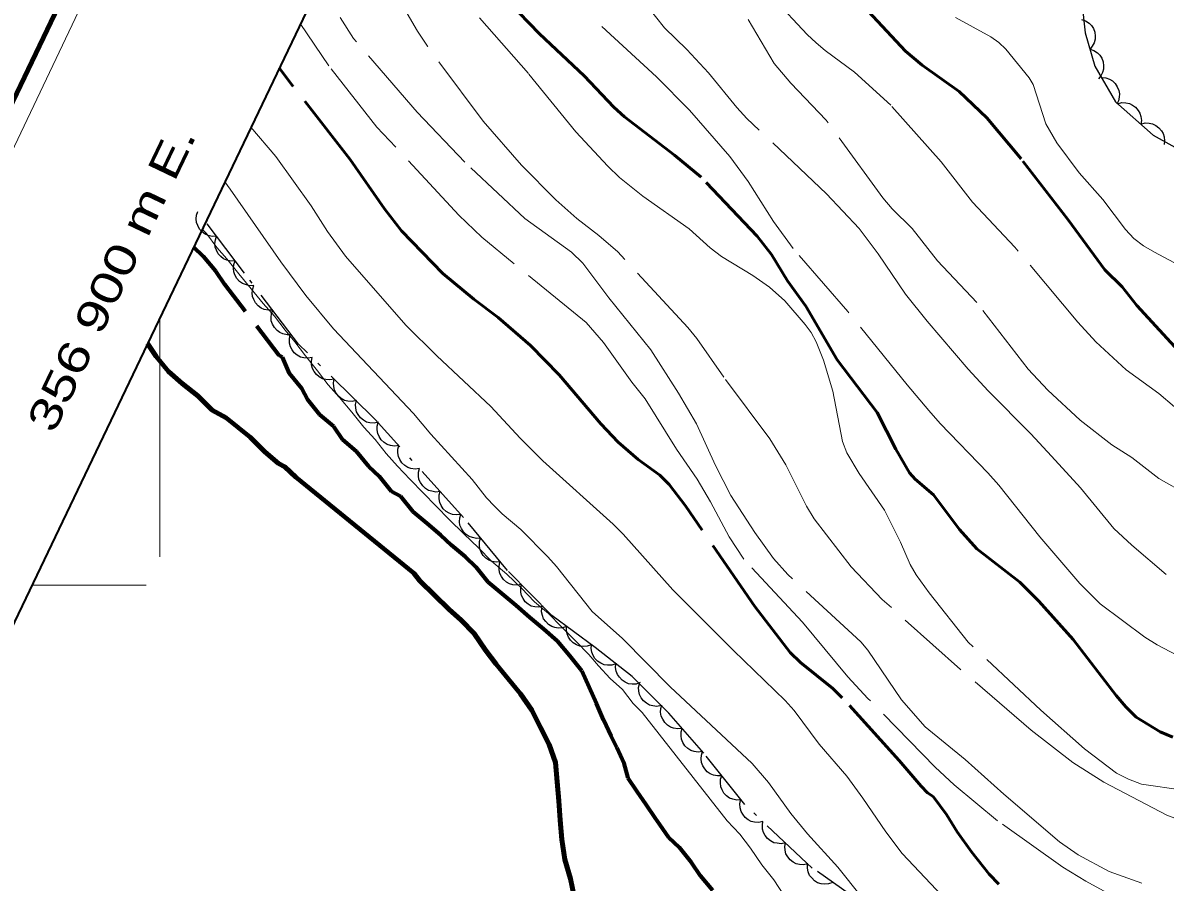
# Model space of a CAD drawing. Extents: x 356765 to 358572, y 5103174 to 5104650.
# Drawn here: x 356893.4 to 356948.8, y 5104085.6 to 5104127.3 of the extents above; entities that cross this region are included whole.
import ezdxf
from ezdxf.enums import TextEntityAlignment as Align

# ---------------------------------------------------------------- set-up
doc = ezdxf.new("R2010")
doc.units = 0
doc.header["$LTSCALE"] = 0.6
for name, pattern in [('DOT_DASHED', [7.7, 5, -1.2, 0.3, -1.2]), ('LONG_DASHED', [7.5, 6, -1.5]), ('MEDIUM_DASHED', [4.5, 3, -1.5])]:
    doc.linetypes.add(name, pattern=pattern)
for name, color, linetype, lineweight in [('1', 7, 'Continuous', 53), ('2', 7, 'Continuous', 13), ('4', 7, 'Continuous', 90), ('44', 7, 'Continuous', 25), ('60', 7, 'Continuous', 13), ('61', 7, 'Continuous', 13), ('7', 7, 'MEDIUM_DASHED', 70)]:
    doc.layers.add(name, color=color, linetype=linetype, lineweight=lineweight)

msp = doc.modelspace()

# ---------------------------------------------------------------- linework, layer by layer
at = {"layer": '1', "linetype": 'LONG_DASHED'}
for points in [[(356949.62, 5104111.17), (356947.42, 5104113.57), (356946.71, 5104114.47), (356945.86, 5104115.3), (356944.09, 5104117.72), (356941.8, 5104120.69), (356940.14, 5104122.68), (356938.79, 5104123.95), (356937, 5104125.24), (356936.2, 5104125.92), (356933.92, 5104128.34)], [(356949.17, 5104092.62), (356948.55, 5104092.88), (356947.39, 5104093.59), (356946.88, 5104094.08), (356946.42, 5104094.63), (356944.33, 5104097.36), (356942.66, 5104099.22), (356941.75, 5104100.13), (356939.65, 5104101.75), (356938.81, 5104102.7), (356937.55, 5104104.38), (356936.67, 5104105.13), (356936.39, 5104105.45), (356935.72, 5104106.59), (356934.81, 5104108.38), (356932.88, 5104110.93), (356931.35, 5104113.53), (356930.46, 5104114.76), (356929.69, 5104116.05), (356929, 5104116.93), (356926.27, 5104119.8), (356924.98, 5104120.86), (356922.55, 5104122.73), (356922.04, 5104123.19), (356920.59, 5104124.71), (356918.43, 5104126.76), (356917.42, 5104127.8)], [(356940.72, 5104085.47), (356940.25, 5104085.97), (356939.4, 5104087.04), (356938.7, 5104088.01), (356938.18, 5104088.86), (356937.53, 5104089.74), (356937.26, 5104089.91), (356936.95, 5104090.24), (356935.89, 5104091.48), (356933.12, 5104094.53), (356932.67, 5104094.98), (356931.1, 5104096.24), (356930.59, 5104096.73), (356928.88, 5104098.96), (356925.52, 5104103.84), (356924.73, 5104104.88), (356924.27, 5104105.34), (356923.22, 5104106.09), (356922.24, 5104106.93), (356921.41, 5104107.83), (356919.39, 5104110.21), (356917.99, 5104111.62), (356916.42, 5104112.99), (356915.25, 5104113.88), (356913.74, 5104115.13), (356911.73, 5104117.19), (356910.9, 5104118.26), (356909.24, 5104120.65), (356905.92, 5104124.93), (356905.79, 5104125.11)]]:
    msp.add_lwpolyline(points, dxfattribs=at)
at = {"layer": '2', "linetype": 'LONG_DASHED'}
for points in [[(356933.94, 5104117.3), (356932.36, 5104118.99), (356928.5, 5104122.65), (356928, 5104123.18), (356926.63, 5104124.86), (356925.58, 5104125.99), (356924.5, 5104127.05), (356924.06, 5104127.59), (356923.64, 5104128.13), (356922.16, 5104130.3), (356917, 5104137.16), (356915.26, 5104139.97), (356914.22, 5104141.49), (356913.84, 5104141.97)], [(356951.07, 5104107.09), (356948.49, 5104109.3), (356946.9, 5104110.44), (356945.43, 5104111.8), (356944.55, 5104112.76), (356941.5, 5104116.4), (356939.44, 5104118.59), (356937.92, 5104120.54), (356935.48, 5104123.29), (356933.72, 5104124.9), (356932.29, 5104125.95), (356931.86, 5104126.32), (356931.42, 5104126.73), (356929.32, 5104128.99), (356927.5, 5104130.62), (356926.02, 5104131.8), (356925.11, 5104132.83), (356923.84, 5104134.47), (356923.46, 5104135)], [(356922.23, 5104116.17), (356921.31, 5104116.97), (356920.24, 5104117.79), (356919.22, 5104118.69), (356917.56, 5104120.38), (356915.69, 5104122.51), (356913, 5104126.15), (356912.51, 5104126.88), (356911.67, 5104128.32), (356909.25, 5104131.43), (356908.97, 5104131.77)], [(356936.42, 5104100.99), (356935.95, 5104102.08), (356935.18, 5104103.63), (356933.95, 5104105.42), (356933.34, 5104106.42), (356933.13, 5104106.97), (356932.67, 5104109.41), (356932.22, 5104110.91), (356931.86, 5104111.8), (356931.62, 5104112.25), (356931.33, 5104112.65), (356930.33, 5104113.8), (356929.6, 5104114.46), (356928.78, 5104115.03), (356927.26, 5104115.95), (356926.72, 5104116.36), (356925.69, 5104117.29), (356923.45, 5104118.88), (356922.32, 5104119.79), (356921.74, 5104120.33), (356920.19, 5104122), (356917.89, 5104124.83), (356915.43, 5104127.63)], [(356947.22, 5104084.37), (356944.95, 5104085.63), (356943.83, 5104086.3), (356940.66, 5104088.55), (356938.56, 5104090.3), (356937.64, 5104091.16), (356934.37, 5104094.49), (356933.4, 5104095.54), (356931.19, 5104098.2), (356928.35, 5104101.26), (356927.63, 5104102.34), (356926.73, 5104104.03), (356926.08, 5104105.13), (356925.08, 5104106.59), (356923.55, 5104109.03), (356922.91, 5104109.84), (356921.53, 5104111.78), (356920.69, 5104112.75), (356915.63, 5104116.88), (356914.52, 5104117.96), (356910.54, 5104122.23), (356908.2, 5104125.21), (356906.82, 5104127.26)], [(356947.67, 5104085.53), (356946.08, 5104086.09), (356944.58, 5104086.9), (356943.66, 5104087.54), (356940.96, 5104089.84), (356939.09, 5104091.53), (356937.15, 5104093.11), (356936, 5104094.43), (356934.36, 5104096.84), (356934.02, 5104097.24), (356930.48, 5104100.51), (356929.78, 5104101.28), (356928.88, 5104102.55), (356927.72, 5104104.34), (356926.97, 5104105.8), (356926.05, 5104107.83), (356925.18, 5104109.32), (356923.84, 5104111.42), (356921.8, 5104113.94), (356920.53, 5104115.63), (356919.99, 5104116.15), (356917.71, 5104117.79), (356914.8, 5104120.53), (356912.49, 5104122.96), (356909.4, 5104126.53), (356908.76, 5104127.55)], [(356949.7, 5104096.41), (356948.4, 5104097.09), (356947.81, 5104097.46), (356945.64, 5104099.09), (356944.66, 5104100.08), (356942.72, 5104102.34), (356940.73, 5104104.84), (356940.19, 5104105.45), (356937.88, 5104107.84), (356937.33, 5104108.47), (356936.27, 5104109.71), (356933.39, 5104113.28), (356930.74, 5104116.33), (356929.79, 5104117.65), (356928.56, 5104119.59), (356927.66, 5104120.8), (356925.71, 5104123.05), (356924.11, 5104124.67), (356921.19, 5104127.36)], [(356949.87, 5104104.4), (356948.49, 5104105.17), (356947.17, 5104106.19), (356946.2, 5104106.8), (356944.67, 5104108.01), (356943.1, 5104109.46), (356942.14, 5104110.47), (356939.66, 5104113.71), (356937.74, 5104115.74), (356936.52, 5104117.3), (356935.55, 5104118.26), (356935.09, 5104118.8), (356932.34, 5104122.57), (356930.62, 5104124.36), (356929.82, 5104125.32), (356928.55, 5104127.46)], [(356948.84, 5104100.51), (356947.17, 5104101.94), (356946.3, 5104102.74), (356944.68, 5104104.72), (356943.28, 5104106.26), (356942.28, 5104107.34), (356940.2, 5104109.42), (356939.24, 5104110.48), (356937.25, 5104112.8), (356936.2, 5104114.12), (356934.87, 5104116.08), (356933.94, 5104117.3)], [(356961.41, 5104084.32), (356957.34, 5104086.46), (356956.68, 5104086.7), (356952.91, 5104087.61), (356950.46, 5104088.26), (356949.65, 5104088.53), (356948.88, 5104088.83), (356945.82, 5104090.43), (356944.32, 5104091.38), (356942.3, 5104092.95), (356938.86, 5104095.9), (356935.06, 5104099.3), (356933.56, 5104100.88), (356931.76, 5104103.21), (356931.39, 5104103.83), (356930.38, 5104105.84), (356929.61, 5104107.09), (356927.38, 5104110.09), (356926.06, 5104111.97), (356925.63, 5104112.5), (356922.23, 5104116.17)], [(356968.05, 5104084.78), (356966.95, 5104085.58), (356964.73, 5104087.37), (356962.6, 5104088.43), (356961.45, 5104088.91), (356960.12, 5104089.38), (356959.44, 5104089.58), (356958, 5104089.84), (356956.58, 5104089.93), (356950.98, 5104089.94), (356949.67, 5104090.04), (356947.64, 5104090.34), (356947.01, 5104090.57), (356946.43, 5104090.86), (356944.88, 5104092.05), (356942.76, 5104093.92), (356939.24, 5104097.23), (356937.34, 5104099.62), (356936.71, 5104100.5), (356936.42, 5104100.99)]]:
    msp.add_lwpolyline(points, dxfattribs=at)
at = {"layer": '2'}
for points in [[(356952.52, 5104113.9), (356948.28, 5104116.15), (356947.75, 5104116.46), (356947.28, 5104116.82), (356946.87, 5104117.26), (356945.77, 5104118.71), (356944.62, 5104120.01), (356943.53, 5104121.46), (356943.01, 5104122.38), (356942.39, 5104124.3), (356942.2, 5104124.62), (356941.07, 5104126.01), (356940.72, 5104126.34), (356940.33, 5104126.61), (356938.62, 5104127.55)], [(356939.9, 5104082.88), (356936.03, 5104086.97), (356935.24, 5104088.01), (356934.12, 5104089.66), (356933.34, 5104090.72), (356932.01, 5104092.28), (356930.79, 5104093.9), (356930.36, 5104094.4), (356927.84, 5104096.82), (356924.9, 5104099.76), (356922.49, 5104102.46), (356922, 5104102.95), (356918.59, 5104106.03), (356917.49, 5104107.13), (356916.07, 5104108.67), (356913.44, 5104111.13), (356911.95, 5104112.61), (356909.01, 5104115.96), (356908.14, 5104117.16), (356907.34, 5104118.41), (356905.63, 5104120.8), (356904.42, 5104122.23)], [(356935.14, 5104083.51), (356932.91, 5104086.3), (356931.44, 5104087.92), (356930.62, 5104088.91), (356929.54, 5104090.42), (356928.75, 5104091.33), (356924.77, 5104095.05), (356922.45, 5104097.4), (356920.99, 5104098.71), (356919.26, 5104100.9), (356918.83, 5104101.37), (356917.53, 5104102.7), (356916.62, 5104103.45), (356916.24, 5104103.82), (356915.86, 5104104.23), (356915.16, 5104105.12), (356913.15, 5104107.33), (356912.31, 5104108.32), (356908.43, 5104112.43), (356907.09, 5104114.05), (356905.88, 5104115.69), (356903.42, 5104119.21), (356903.15, 5104119.57)], [(356902.05, 5104117.28), (356902.26, 5104117.07), (356902.77, 5104116.39), (356903.25, 5104115.83), (356903.84, 5104115.1), (356904.43, 5104114.38), (356905.01, 5104113.66), (356905.57, 5104113.05), (356906.08, 5104112.37), (356906.56, 5104111.81), (356907.07, 5104111.12), (356907.66, 5104110.4), (356908.18, 5104109.72), (356908.73, 5104109.11), (356909.32, 5104108.39), (356909.91, 5104107.66), (356910.46, 5104107.06), (356910.98, 5104106.38), (356911.53, 5104105.77), (356912.16, 5104105.12), (356912.79, 5104104.47), (356913.42, 5104103.83), (356914.05, 5104103.18), (356914.76, 5104102.49), (356915.47, 5104101.8), (356916.1, 5104101.15), (356916.85, 5104100.53), (356917.55, 5104099.84), (356918.18, 5104099.19), (356918.86, 5104098.62), (356919.49, 5104097.97), (356920.19, 5104097.28), (356920.82, 5104096.63), (356921.3, 5104096.07), (356921.86, 5104095.46), (356922.46, 5104094.93), (356922.97, 5104094.25), (356923.41, 5104093.81), (356927.53, 5104088.55), (356928.16, 5104087.9), (356928.67, 5104087.22), (356929.22, 5104086.42), (356929.81, 5104085.69), (356930.28, 5104084.94)], [(356902.05, 5104117.28), (356902.26, 5104117.07), (356902.77, 5104116.39), (356903.25, 5104115.83), (356903.84, 5104115.1), (356904.43, 5104114.38), (356905.01, 5104113.66), (356905.57, 5104113.05), (356906.08, 5104112.37), (356906.56, 5104111.81), (356907.07, 5104111.12), (356907.66, 5104110.4), (356908.18, 5104109.72), (356908.73, 5104109.11), (356909.32, 5104108.39), (356909.91, 5104107.66), (356910.46, 5104107.06), (356910.98, 5104106.38), (356911.53, 5104105.77), (356912.16, 5104105.12), (356912.79, 5104104.47), (356913.42, 5104103.83), (356914.05, 5104103.18), (356914.76, 5104102.49), (356915.47, 5104101.8), (356916.1, 5104101.15), (356916.85, 5104100.53), (356917.55, 5104099.84), (356918.18, 5104099.19), (356918.86, 5104098.62), (356919.49, 5104097.97), (356920.19, 5104097.28), (356920.82, 5104096.63), (356921.3, 5104096.07), (356921.86, 5104095.46), (356922.46, 5104094.93), (356922.97, 5104094.25), (356923.41, 5104093.81), (356927.53, 5104088.55), (356928.16, 5104087.9), (356928.67, 5104087.22), (356929.22, 5104086.42), (356929.81, 5104085.69), (356930.28, 5104084.94)]]:
    msp.add_lwpolyline(points, dxfattribs=at)
at = {"layer": '4'}
msp.add_lwpolyline([(356920.09, 5104084.96), (356919.93, 5104085.74), (356919.66, 5104086.68), (356919.51, 5104087.65), (356919.44, 5104088.59), (356919.36, 5104089.52), (356919.29, 5104090.45), (356919.21, 5104091.38), (356918.9, 5104092.25), (356918.47, 5104093.08), (356918.05, 5104093.92), (356917.5, 5104094.71), (356916.91, 5104095.44), (356916.32, 5104096.16), (356915.81, 5104096.84), (356915.26, 5104097.64), (356914.63, 5104098.29), (356914.03, 5104098.82), (356913.33, 5104099.51), (356912.62, 5104100.2), (356912.33, 5104100.57), (356906.6, 5104105.24), (356906.07, 5104105.73), (356905.77, 5104105.9), (356905.1, 5104106.47), (356904.39, 5104107.17), (356903.23, 5104108.11), (356902.55, 5104108.49), (356901.84, 5104109.18), (356901.09, 5104109.79), (356900.42, 5104110.37), (356899.83, 5104111.09), (356899.4, 5104111.73)], dxfattribs=at)
at = {"layer": '44', "linetype": 'DOT_DASHED'}
for points in [[(356921.26, 5104151.53), (356923.95, 5104148.27), (356926.51, 5104145.47), (356928.81, 5104142.23), (356930.21, 5104140.87), (356931.74, 5104139.04), (356934.46, 5104136.54), (356936.36, 5104136.07), (356937.51, 5104136.02), (356938.75, 5104136.5), (356939.54, 5104136.85), (356940.38, 5104136.96), (356941.6, 5104136.67), (356943.21, 5104134.99), (356944.42, 5104132.95), (356944.82, 5104131.56), (356944.74, 5104129.65), (356944.75, 5104128.27), (356944.92, 5104126.81), (356945.38, 5104125.19), (356946.38, 5104123.46), (356948.22, 5104121.84), (356950.02, 5104120.84)], [(356934.37, 5104084.36), (356931.67, 5104086.26), (356928.39, 5104089.35), (356926.4, 5104091.84), (356924.71, 5104093.78), (356922.93, 5104095.56), (356921.13, 5104096.96), (356919.03, 5104098.52), (356916.88, 5104100.71), (356914.74, 5104103.28), (356910.46, 5104108.04), (356906.74, 5104111.69), (356904.11, 5104115.14), (356902.22, 5104117.64)]]:
    msp.add_lwpolyline(points, dxfattribs=at)
at = {"layer": '44'}
for points in [[(356944.74, 5104127.46), (356944.93, 5104127.39), (356945.1, 5104127.28), (356945.22, 5104127.16), (356945.31, 5104127.01), (356945.38, 5104126.84), (356945.4, 5104126.65), (356945.4, 5104126.49), (356945.35, 5104126.32), (356945.26, 5104126.15), (356945.15, 5104126.02)], [(356945.15, 5104126.02), (356945.34, 5104125.95), (356945.51, 5104125.83), (356945.63, 5104125.72), (356945.72, 5104125.57), (356945.79, 5104125.4), (356945.81, 5104125.21), (356945.81, 5104125.04), (356945.76, 5104124.88), (356945.67, 5104124.71), (356945.56, 5104124.57)], [(356945.7, 5104124.63), (356945.91, 5104124.62), (356946.1, 5104124.55), (356946.24, 5104124.47), (356946.37, 5104124.34), (356946.47, 5104124.19), (356946.54, 5104124.01), (356946.58, 5104123.85), (356946.57, 5104123.68), (356946.53, 5104123.5), (356946.45, 5104123.34)], [(356946.49, 5104123.36), (356946.69, 5104123.42), (356946.89, 5104123.41), (356947.06, 5104123.38), (356947.21, 5104123.3), (356947.36, 5104123.19), (356947.48, 5104123.04), (356947.57, 5104122.91), (356947.62, 5104122.74), (356947.64, 5104122.55), (356947.61, 5104122.37)], [(356947.61, 5104122.37), (356947.82, 5104122.43), (356948.02, 5104122.42), (356948.18, 5104122.39), (356948.34, 5104122.31), (356948.49, 5104122.2), (356948.61, 5104122.05), (356948.7, 5104121.92), (356948.74, 5104121.75), (356948.76, 5104121.56), (356948.74, 5104121.38)], [(356902.76, 5104116.93), (356902.55, 5104116.92), (356902.35, 5104116.97), (356902.2, 5104117.03), (356902.06, 5104117.14), (356901.93, 5104117.28), (356901.85, 5104117.45), (356901.79, 5104117.6), (356901.77, 5104117.77), (356901.79, 5104117.96), (356901.85, 5104118.13)], [(356903.66, 5104115.74), (356903.45, 5104115.72), (356903.25, 5104115.77), (356903.1, 5104115.83), (356902.96, 5104115.94), (356902.84, 5104116.08), (356902.75, 5104116.25), (356902.69, 5104116.4), (356902.68, 5104116.58), (356902.7, 5104116.76), (356902.76, 5104116.93)], [(356904.57, 5104114.54), (356904.36, 5104114.53), (356904.16, 5104114.58), (356904.01, 5104114.64), (356903.87, 5104114.74), (356903.74, 5104114.88), (356903.65, 5104115.05), (356903.59, 5104115.2), (356903.58, 5104115.38), (356903.6, 5104115.56), (356903.66, 5104115.73)], [(356905.48, 5104113.35), (356905.27, 5104113.34), (356905.07, 5104113.38), (356904.92, 5104113.44), (356904.78, 5104113.55), (356904.65, 5104113.69), (356904.56, 5104113.86), (356904.5, 5104114.01), (356904.49, 5104114.19), (356904.51, 5104114.37), (356904.57, 5104114.54)], [(356906.39, 5104112.15), (356906.18, 5104112.14), (356905.98, 5104112.19), (356905.83, 5104112.25), (356905.69, 5104112.36), (356905.56, 5104112.5), (356905.47, 5104112.66), (356905.41, 5104112.82), (356905.4, 5104112.99), (356905.42, 5104113.18), (356905.48, 5104113.35)], [(356907.39, 5104111.05), (356907.19, 5104111.01), (356906.99, 5104111.03), (356906.83, 5104111.06), (356906.67, 5104111.15), (356906.53, 5104111.27), (356906.42, 5104111.42), (356906.34, 5104111.56), (356906.3, 5104111.74), (356906.29, 5104111.92), (356906.32, 5104112.1)], [(356908.46, 5104110), (356908.26, 5104109.96), (356908.06, 5104109.98), (356907.9, 5104110.01), (356907.74, 5104110.1), (356907.6, 5104110.22), (356907.49, 5104110.37), (356907.41, 5104110.51), (356907.37, 5104110.69), (356907.36, 5104110.87), (356907.39, 5104111.05)], [(356909.54, 5104108.95), (356909.33, 5104108.91), (356909.13, 5104108.93), (356908.97, 5104108.96), (356908.81, 5104109.05), (356908.67, 5104109.17), (356908.56, 5104109.32), (356908.48, 5104109.46), (356908.44, 5104109.64), (356908.43, 5104109.82), (356908.46, 5104110)], [(356910.61, 5104107.9), (356910.4, 5104107.86), (356910.2, 5104107.87), (356910.04, 5104107.91), (356909.89, 5104108), (356909.74, 5104108.12), (356909.63, 5104108.27), (356909.55, 5104108.41), (356909.51, 5104108.59), (356909.5, 5104108.77), (356909.54, 5104108.95)], [(356911.6, 5104106.77), (356911.39, 5104106.74), (356911.19, 5104106.78), (356911.03, 5104106.82), (356910.89, 5104106.92), (356910.75, 5104107.05), (356910.65, 5104107.21), (356910.58, 5104107.35), (356910.55, 5104107.53), (356910.55, 5104107.71), (356910.6, 5104107.89)], [(356912.6, 5104105.66), (356912.4, 5104105.63), (356912.19, 5104105.66), (356912.04, 5104105.71), (356911.89, 5104105.8), (356911.75, 5104105.93), (356911.65, 5104106.09), (356911.58, 5104106.24), (356911.55, 5104106.41), (356911.56, 5104106.6), (356911.6, 5104106.77)], [(356913.61, 5104104.54), (356913.4, 5104104.51), (356913.2, 5104104.55), (356913.04, 5104104.59), (356912.89, 5104104.69), (356912.76, 5104104.81), (356912.65, 5104104.98), (356912.58, 5104105.12), (356912.56, 5104105.3), (356912.56, 5104105.48), (356912.6, 5104105.66)], [(356914.61, 5104103.43), (356914.4, 5104103.4), (356914.2, 5104103.43), (356914.04, 5104103.48), (356913.9, 5104103.57), (356913.76, 5104103.7), (356913.66, 5104103.86), (356913.59, 5104104.01), (356913.56, 5104104.18), (356913.56, 5104104.37), (356913.61, 5104104.54)], [(356915.57, 5104102.28), (356915.37, 5104102.26), (356915.17, 5104102.3), (356915.01, 5104102.35), (356914.87, 5104102.45), (356914.74, 5104102.58), (356914.64, 5104102.75), (356914.57, 5104102.9), (356914.55, 5104103.07), (356914.56, 5104103.26), (356914.61, 5104103.43)], [(356916.53, 5104101.13), (356916.33, 5104101.11), (356916.13, 5104101.14), (356915.97, 5104101.2), (356915.83, 5104101.3), (356915.7, 5104101.43), (356915.6, 5104101.6), (356915.53, 5104101.75), (356915.51, 5104101.92), (356915.52, 5104102.11), (356915.57, 5104102.28)], [(356917.55, 5104100.03), (356917.35, 5104099.99), (356917.14, 5104100.01), (356916.98, 5104100.05), (356916.83, 5104100.14), (356916.69, 5104100.26), (356916.58, 5104100.42), (356916.5, 5104100.56), (356916.47, 5104100.73), (356916.47, 5104100.92), (356916.5, 5104101.1)], [(356918.6, 5104098.96), (356918.4, 5104098.92), (356918.2, 5104098.94), (356918.03, 5104098.98), (356917.88, 5104099.07), (356917.74, 5104099.19), (356917.63, 5104099.35), (356917.56, 5104099.49), (356917.52, 5104099.66), (356917.52, 5104099.85), (356917.55, 5104100.03)], [(356919.74, 5104097.99), (356919.55, 5104097.92), (356919.34, 5104097.91), (356919.18, 5104097.93), (356919.02, 5104097.99), (356918.86, 5104098.09), (356918.73, 5104098.23), (356918.63, 5104098.36), (356918.57, 5104098.52), (356918.53, 5104098.7), (356918.54, 5104098.88)], [(356920.95, 5104097.09), (356920.75, 5104097.03), (356920.55, 5104097.02), (356920.38, 5104097.03), (356920.22, 5104097.1), (356920.06, 5104097.19), (356919.93, 5104097.33), (356919.83, 5104097.46), (356919.77, 5104097.63), (356919.74, 5104097.81), (356919.74, 5104097.99)], [(356922.14, 5104096.18), (356921.94, 5104096.11), (356921.73, 5104096.11), (356921.57, 5104096.13), (356921.41, 5104096.2), (356921.25, 5104096.3), (356921.12, 5104096.44), (356921.03, 5104096.57), (356920.97, 5104096.74), (356920.94, 5104096.92), (356920.95, 5104097.1)], [(356923.32, 5104095.26), (356923.12, 5104095.19), (356922.92, 5104095.19), (356922.75, 5104095.21), (356922.59, 5104095.28), (356922.44, 5104095.38), (356922.31, 5104095.52), (356922.21, 5104095.65), (356922.15, 5104095.82), (356922.12, 5104096), (356922.14, 5104096.18)], [(356924.34, 5104094.15), (356924.13, 5104094.11), (356923.93, 5104094.13), (356923.77, 5104094.17), (356923.62, 5104094.26), (356923.48, 5104094.38), (356923.37, 5104094.53), (356923.29, 5104094.68), (356923.25, 5104094.85), (356923.24, 5104095.03), (356923.28, 5104095.21)], [(356925.35, 5104093.04), (356925.14, 5104093.02), (356924.94, 5104093.05), (356924.79, 5104093.1), (356924.64, 5104093.2), (356924.51, 5104093.33), (356924.41, 5104093.49), (356924.34, 5104093.64), (356924.31, 5104093.82), (356924.32, 5104094), (356924.37, 5104094.18)], [(356926.34, 5104091.91), (356926.13, 5104091.89), (356925.93, 5104091.92), (356925.77, 5104091.97), (356925.63, 5104092.07), (356925.49, 5104092.2), (356925.39, 5104092.36), (356925.32, 5104092.51), (356925.3, 5104092.68), (356925.31, 5104092.87), (356925.35, 5104093.04)], [(356927.28, 5104090.74), (356927.07, 5104090.73), (356926.87, 5104090.77), (356926.71, 5104090.83), (356926.57, 5104090.93), (356926.45, 5104091.07), (356926.35, 5104091.23), (356926.29, 5104091.38), (356926.27, 5104091.56), (356926.29, 5104091.74), (356926.34, 5104091.92)], [(356928.21, 5104089.57), (356928, 5104089.56), (356927.81, 5104089.6), (356927.65, 5104089.66), (356927.51, 5104089.76), (356927.38, 5104089.89), (356927.29, 5104090.06), (356927.23, 5104090.21), (356927.21, 5104090.39), (356927.22, 5104090.57), (356927.28, 5104090.74)], [(356929.27, 5104088.52), (356929.07, 5104088.47), (356928.87, 5104088.49), (356928.71, 5104088.52), (356928.55, 5104088.6), (356928.41, 5104088.72), (356928.29, 5104088.87), (356928.21, 5104089.01), (356928.17, 5104089.18), (356928.15, 5104089.37), (356928.18, 5104089.54)], [(356930.37, 5104087.49), (356930.16, 5104087.44), (356929.96, 5104087.46), (356929.8, 5104087.49), (356929.64, 5104087.58), (356929.5, 5104087.69), (356929.38, 5104087.84), (356929.3, 5104087.98), (356929.26, 5104088.15), (356929.25, 5104088.34), (356929.27, 5104088.52)], [(356931.46, 5104086.46), (356931.25, 5104086.41), (356931.05, 5104086.43), (356930.89, 5104086.46), (356930.74, 5104086.55), (356930.59, 5104086.66), (356930.48, 5104086.81), (356930.39, 5104086.95), (356930.35, 5104087.13), (356930.34, 5104087.31), (356930.37, 5104087.49)], [(356932.66, 5104085.56), (356932.46, 5104085.49), (356932.26, 5104085.48), (356932.1, 5104085.49), (356931.93, 5104085.55), (356931.77, 5104085.64), (356931.64, 5104085.78), (356931.53, 5104085.9), (356931.47, 5104086.07), (356931.43, 5104086.25), (356931.43, 5104086.43)]]:
    msp.add_lwpolyline(points, dxfattribs=at)
at = {"layer": '60', "lineweight": 158}
msp.add_lwpolyline([(356765.24, 5103856.84), (358192.2, 5103173.84), (358571.69, 5103966.7), (357144.73, 5104649.7)], close=True, dxfattribs=at)
at = {"layer": '60'}
msp.add_lwpolyline([(356766.57, 5103857.31), (358191.72, 5103175.17), (358570.35, 5103966.23), (357145.2, 5104648.37)], close=True, dxfattribs=at)
at = {"layer": '60', "lineweight": 35}
msp.add_lwpolyline([(356779.89, 5103862.01), (357952.48, 5103300.77), (358322.47, 5104073.79), (357149.88, 5104635.03)], close=True, dxfattribs=at)
at = {"layer": '61'}
for p, q in [((356900, 5104101.37), (356900, 5104112.95)), ((356899.34, 5104100), (356893.8, 5104100))]:
    msp.add_line(p, q, dxfattribs=at)
at = {"layer": '7'}
msp.add_lwpolyline([(356926.84, 5104085.17), (356926.25, 5104085.89), (356925.81, 5104086.53), (356925.23, 5104087.25), (356924.7, 5104087.74), (356924.27, 5104088.38), (356924.05, 5104088.7), (356923.61, 5104089.34), (356923.17, 5104089.98), (356922.74, 5104090.62), (356922.54, 5104091.33), (356922.18, 5104092.12), (356921.9, 5104092.67), (356921.54, 5104093.46), (356921.19, 5104094.25), (356920.84, 5104095.04), (356920.49, 5104095.83), (356919.9, 5104096.56), (356919.31, 5104097.28), (356918.64, 5104097.85), (356917.96, 5104098.43), (356917.29, 5104099), (356916.62, 5104099.57), (356915.94, 5104100.14), (356915.35, 5104100.87), (356914.83, 5104101.36), (356914.16, 5104101.93), (356913.64, 5104102.42), (356912.97, 5104102.99), (356912.29, 5104103.56), (356911.7, 5104104.29), (356911.25, 5104104.54), (356910.66, 5104105.27), (356910.14, 5104105.75), (356909.55, 5104106.48), (356908.88, 5104107.05), (356908.44, 5104107.69), (356907.77, 5104108.26), (356907.18, 5104108.99), (356906.89, 5104109.54), (356906.3, 5104110.27), (356905.95, 5104111.06), (356905.8, 5104111.14), (356903.16, 5104114.59), (356902.72, 5104115.23), (356902.13, 5104115.95), (356901.64, 5104116.41)], dxfattribs=at)

# ---------------------------------------------------------------- texts
at = {"layer": '61', "width": 1.35}
msp.add_text(' 356 900 m E.', height=1.5, rotation=64.42, dxfattribs=at).set_placement((356898.1686, 5104114.2262), align=Align.CENTER)

doc.saveas('drawing.dxf')
